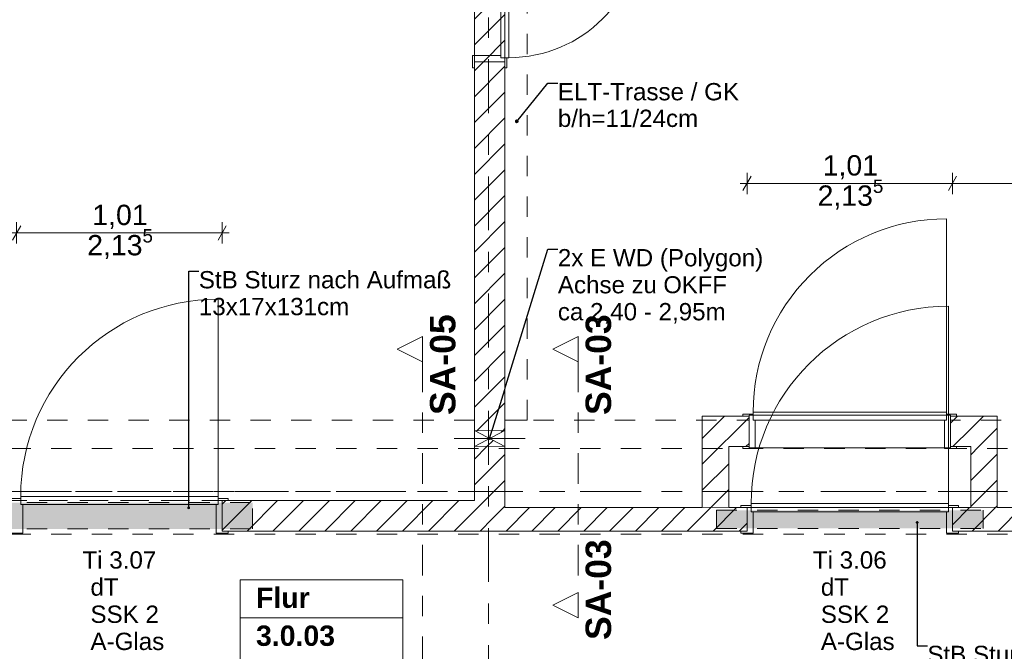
# Model space of a CAD drawing. Header units: metres. Extents: x -4 to 99, y -11 to 17.
# Tile 504 of 656: x 34.22 to 39.06, y 7.51 to 10.62. Entities that reach past the tile are written whole.
import ezdxf

# ---------------------------------------------------------------- set-up
doc = ezdxf.new("R2010")
doc.units = ezdxf.units.M
doc.header["$MEASUREMENT"] = 0
for name, pattern in [('Achse', [0.2, 0.1, -0.05, 0, -0.05]), ('Punktlinie eng', [0.0375, 0.0125, -0.025]), ('Schnittlinie', [0.3, 0.15, -0.075, 0, -0.075]), ('Strichlinie doppelt', [0.546806, 0.264583, -0.105833, 0.070556, -0.105833]), ('Strichlinie eng', [0.115, 0.075, -0.04]), ('Untersicht', [0.1, 0.075, -0.025]), ('Wipeout_Contour', [1, 0, -1])]:
    doc.linetypes.add(name, pattern=pattern)
for name, color, linetype in [('152 - Bemaßung_ Beschriftung.Ausbau', 7, 'Continuous'), ('203 - Marker.Schnitt - Ausbaudetail SA', 7, 'Continuous'), ('401 - Zone.Raum_ Raumbegrenzung_ Whg.', 7, 'Continuous'), ('451 - Universal.Achsen Raster', 7, 'Continuous'), ('605 - Struktur.Wand Innen', 7, 'Continuous'), ('608 - Struktur.Träger', 7, 'Continuous'), ('650 - Abdeckung.Fußboden Aufbau', 7, 'Continuous'), ('Abbruch_302 - Elemente.Schraffur', 7, 'Continuous'), ('Abbruch_605 - Struktur.Wand Innen', 7, 'Continuous'), ('Neubau_152 - Bemaßung_ Beschriftung.Ausbau', 7, 'Continuous'), ('Neubau_605 - Struktur.Wand Innen', 7, 'Continuous'), ('Neubau_615 - Struktur.Sturz', 7, 'Continuous'), ('Neubau_653 - Abdeckung.TB Verkofferung', 7, 'Continuous')]:
    doc.layers.add(name, color=color, linetype=linetype)
doc.styles.add('ERSTELLTER_STIL_1', font='txt')
doc.styles.add('ERSTELLTER_STIL_2', font='txt')
doc.linetypes.add('Abbruch 1', pattern='A,0,[1,2022.0244.A_L5A-PL02.04_iD_Grundriss 2.OG1.Shx,S=0.001984,R=0,X=0,Y=0],-0.25,0', length=0.25)
doc.dimstyles.new('ERSTELLTER_STIL__2', dxfattribs={"dimtxt": 0.1, "dimasz": 0.0532, "dimexe": 0.18, "dimexo": 0.0625, "dimgap": 0, "dimtad": 1, "dimtih": 1, "dimtoh": 1, "dimzin": 0, "dimdsep": 46, "dimtxsty": 'ERSTELLTER_STIL_2', "dimblk": 'ARROWHEAD_2', "dimblk1": 'ARROWHEAD_2', "dimblk2": 'ARROWHEAD_2', "dimcen": 0.09, "dimse1": 1, "dimse2": 1, "dimclrd": 7, "dimclre": 7, "dimclrt": 7, "dimazin": 0, "dimtfac": 1, "dimtdec": 4, "dimtmove": 0, "dimatfit": 3, "dimfxl": 1, "dimtolj": 1, "dimtzin": 0, "dimarcsym": 0})
doc.dimstyles.new('ERSTELLTER_STIL__6', dxfattribs={"dimtxt": 0.18, "dimasz": 0.03648, "dimexe": 0.18, "dimexo": 0.0625, "dimgap": 0, "dimtad": 0, "dimtih": 1, "dimtoh": 1, "dimdec": 4, "dimzin": 0, "dimdsep": 46, "dimcen": 0.09, "dimadec": 0, "dimazin": 0, "dimtfac": 1, "dimtdec": 4, "dimtmove": 0, "dimatfit": 3, "dimldrblk": 'ARROWHEAD_11', "dimfxl": 1, "dimtolj": 1, "dimtzin": 0, "dimarcsym": 0})
doc.dimstyles.new('ERSTELLTER_STIL__7', dxfattribs={"dimtxt": 0.18, "dimasz": 0.02736, "dimexe": 0.18, "dimexo": 0.0625, "dimgap": 0, "dimtad": 0, "dimtih": 1, "dimtoh": 1, "dimdec": 4, "dimzin": 0, "dimdsep": 46, "dimcen": 0.09, "dimadec": 0, "dimazin": 0, "dimtfac": 1, "dimtdec": 4, "dimtmove": 0, "dimatfit": 3, "dimldrblk": 'ARROWHEAD_11', "dimfxl": 1, "dimtolj": 1, "dimtzin": 0, "dimarcsym": 0})
pattern_1 = [(45, (0, 0), (-0.0636396, 0.0636396), [])]

# ---------------------------------------------------------------- blocks, each defined once
blk = doc.blocks.new('ARROWHEAD_11')
at = {"color": 0, "linetype": 'Continuous', "lineweight": 0}
blk.add_line((0, 0), (-1, 0), dxfattribs=at)
at = {"color": 0, "linetype": 'Continuous', "lineweight": 0, "const_width": 0.25, "flags": 128}
blk.add_lwpolyline([(-0.125, 0, 1), (0.125, 0, 1)], format="xyb", close=True, dxfattribs=at)
blk = doc.blocks.new('*D280')
at = {"layer": '152 - Bemaßung_ Beschriftung.Ausbau', "color": 7, "linetype": 'Continuous', "lineweight": 5}
for p, q in [((36.46, 15.3025), (36.46, 15.4075)), ((36.61, 15.3025), (36.61, 15.4075)), ((36.4802, 15.39), (36.4398, 15.32)), ((36.46, 15.355), (36.61, 15.355)), ((36.6302, 15.39), (36.5898, 15.32))]:
    blk.add_line(p, q, dxfattribs=at)
blk = doc.blocks.new('ARROWHEAD_2')
at = {"color": 0, "linetype": 'Continuous', "lineweight": 0}
for p, q in [((0, 0), (-1, 0)), ((-0.378, -0.655), (0.378, 0.655))]:
    blk.add_line(p, q, dxfattribs=at)
blk = doc.blocks.new('*D281')
at = {"layer": '152 - Bemaßung_ Beschriftung.Ausbau', "color": 7, "linetype": 'Continuous', "lineweight": 5}
for p, q in [((36.61, 15.3025), (36.61, 15.4075)), ((40.05, 15.3025), (40.05, 15.4075)), ((36.6302, 15.39), (36.5898, 15.32)), ((36.61, 15.355), (40.05, 15.355)), ((40.0702, 15.39), (40.0298, 15.32))]:
    blk.add_line(p, q, dxfattribs=at)
at = {"layer": '152 - Bemaßung_ Beschriftung.Ausbau', "color": 7, "lineweight": 5, "char_height": 0.1, "attachment_point": 7, "style": 'ERSTELLTER_STIL_2'}
for s, insert in [('\\A1;{\\pql;\\fArial|b0|i0|c0|p38;3,44}', (38.1211, 15.375)), ('\\A1;{\\pql;\\fArial|b0|i0|c0|p38;16}', (39.878, 15.375))]:
    blk.add_mtext(s, dxfattribs=dict(at, insert=insert))
blk = doc.blocks.new('*D563')
at = {"layer": '152 - Bemaßung_ Beschriftung.Ausbau', "color": 7, "linetype": 'Continuous', "lineweight": 5}
for p, q in [((37.8202, 9.8493), (37.7798, 9.7793)), ((37.8, 9.7618), (37.8, 9.8668)), ((38.8302, 9.8493), (38.7898, 9.7793)), ((38.81, 9.7618), (38.81, 9.8668)), ((37.7658, 9.8143), (37.8, 9.8143)), ((37.8, 9.8143), (38.81, 9.8143))]:
    blk.add_line(p, q, dxfattribs=at)
at = {"layer": '152 - Bemaßung_ Beschriftung.Ausbau', "color": 7, "lineweight": 5, "char_height": 0.1, "attachment_point": 7, "style": 'ERSTELLTER_STIL_2'}
for s, insert in [('\\A1;{\\pql;\\fArial|b0|i0|c0|p38;2,13\\fArial|b0|i0|c0|p38;\\A1{\\H.66x;\\S5^  ;}}', (38.147, 9.6749)), ('\\A1;{\\pql;\\fArial|b0|i0|c0|p38;1,01}', (38.172, 9.8343))]:
    blk.add_mtext(s, dxfattribs=dict(at, insert=insert))
blk = doc.blocks.new('*D564')
at = {"layer": '152 - Bemaßung_ Beschriftung.Ausbau', "color": 7, "linetype": 'Continuous', "lineweight": 5}
for p, q in [((38.8302, 9.8493), (38.7898, 9.7793)), ((38.81, 9.7618), (38.81, 9.8668)), ((39.9598, 9.7793), (40.0002, 9.8493)), ((39.98, 9.7618), (39.98, 9.8668)), ((38.81, 9.8143), (39.98, 9.8143)), ((39.98, 9.8143), (40.0142, 9.8143))]:
    blk.add_line(p, q, dxfattribs=at)
at = {"layer": '152 - Bemaßung_ Beschriftung.Ausbau', "color": 7, "lineweight": 5, "insert": (39.262, 9.8343), "char_height": 0.1, "attachment_point": 7, "style": 'ERSTELLTER_STIL_2'}
blk.add_mtext('\\A1;{\\pql;\\fArial|b0|i0|c0|p38;1,17}', dxfattribs=at)
blk = doc.blocks.new('*D565')
at = {"layer": '152 - Bemaßung_ Beschriftung.Ausbau', "color": 7, "linetype": 'Continuous', "lineweight": 5}
for p, q in [((33.1002, 9.6057), (33.0598, 9.5357)), ((33.08, 9.5182), (33.08, 9.6232)), ((34.2302, 9.6057), (34.1898, 9.5357)), ((34.21, 9.5182), (34.21, 9.6232)), ((33.0458, 9.5707), (33.08, 9.5707)), ((33.08, 9.5707), (34.21, 9.5707))]:
    blk.add_line(p, q, dxfattribs=at)
at = {"layer": '152 - Bemaßung_ Beschriftung.Ausbau', "color": 7, "lineweight": 5, "insert": (33.512, 9.5907), "char_height": 0.1, "attachment_point": 7, "style": 'ERSTELLTER_STIL_2'}
blk.add_mtext('\\A1;{\\pql;\\fArial|b0|i0|c0|p38;1,13}', dxfattribs=at)
blk = doc.blocks.new('*D566')
at = {"layer": '152 - Bemaßung_ Beschriftung.Ausbau', "color": 7, "linetype": 'Continuous', "lineweight": 5}
for p, q in [((34.2302, 9.6057), (34.1898, 9.5357)), ((34.21, 9.5182), (34.21, 9.6232)), ((35.1998, 9.5357), (35.2402, 9.6057)), ((35.22, 9.5182), (35.22, 9.6232)), ((34.21, 9.5707), (35.22, 9.5707)), ((35.22, 9.5707), (35.2542, 9.5707))]:
    blk.add_line(p, q, dxfattribs=at)
at = {"layer": '152 - Bemaßung_ Beschriftung.Ausbau', "color": 7, "lineweight": 5, "char_height": 0.1, "attachment_point": 7, "style": 'ERSTELLTER_STIL_2'}
for s, insert in [('\\A1;{\\pql;\\fArial|b0|i0|c0|p38;2,13\\fArial|b0|i0|c0|p38;\\A1{\\H.66x;\\S5^  ;}}', (34.5569, 9.4312)), ('\\A1;{\\pql;\\fArial|b0|i0|c0|p38;1,01}', (34.582, 9.5907))]:
    blk.add_mtext(s, dxfattribs=dict(at, insert=insert))

msp = doc.modelspace()

# ---------------------------------------------------------------- hatches: boundary and pattern name
at = {"layer": 'Abbruch_605 - Struktur.Wand Innen', "linetype": 'Continuous', "lineweight": 0, "true_color": 0x000000}
h = msp.add_hatch(dxfattribs=at)
h.set_pattern_fill('MW_Ziegel_0001', color=18, style=0, pattern_type=2)
h.set_pattern_definition(pattern_1)
h.paths.add_polyline_path([(37.58, 8.5201), (37.71, 8.5201), (37.58, 8.6701)])
h = msp.add_hatch(dxfattribs=at)
h.set_pattern_fill('MW_Ziegel_0001', color=18, style=0, pattern_type=2)
h.set_pattern_definition(pattern_1)
h.paths.add_polyline_path([(37.71, 8.6701), (37.58, 8.6701), (37.71, 8.5201)])
h = msp.add_hatch(dxfattribs=at)
h.set_pattern_fill('MW_Ziegel_0001', color=18, style=0, pattern_type=2)
h.set_pattern_definition(pattern_1)
h.paths.add_polyline_path([(38.9, 8.52), (39.03, 8.52), (39.03, 8.67)])
h = msp.add_hatch(dxfattribs=at)
h.set_pattern_fill('MW_Ziegel_0001', color=18, style=0, pattern_type=2)
h.set_pattern_definition(pattern_1)
h.paths.add_polyline_path([(38.9, 8.52), (39.03, 8.67), (38.9, 8.67)])
h = msp.add_hatch(dxfattribs=at)
h.set_pattern_fill('MW_Ziegel_0001', color=18, style=0, pattern_type=2)
h.set_pattern_definition(pattern_1)
h.paths.add_polyline_path([(36.61, 8.6), (36.46, 8.6), (36.535, 8.56)])
h = msp.add_hatch(dxfattribs=at)
h.set_pattern_fill('MW_Ziegel_0001', color=18, style=0, pattern_type=2)
h.set_pattern_definition(pattern_1)
h.paths.add_polyline_path([(36.46, 8.52), (36.61, 8.52), (36.535, 8.56)])
h = msp.add_hatch(dxfattribs=at)
h.set_pattern_fill('MW_Ziegel_0001', color=18, style=0, pattern_type=2)
h.set_pattern_definition(pattern_1)
h.paths.add_polyline_path([(37.58, 8.5201), (37.58, 8.22), (37.71, 8.22), (37.71, 8.5201)])
h = msp.add_hatch(dxfattribs=at)
h.set_pattern_fill('MW_Ziegel_0001', color=18, style=0, pattern_type=2)
h.set_pattern_definition(pattern_1)
h.paths.add_polyline_path([(38.9, 8.52), (38.9, 8.22), (39.03, 8.22), (39.03, 8.52)])

# ---------------------------------------------------------------- linework, layer by layer
at = {"layer": '401 - Zone.Raum_ Raumbegrenzung_ Whg.', "color": 7, "linetype": 'Continuous', "lineweight": 9}
for p, q in [((36.1083, 7.8646), (35.3079, 7.8646)), ((35.3079, 7.8646), (35.3079, 6.1654)), ((35.3079, 7.8646), (36.1083, 7.8646)), ((35.3079, 7.6779), (35.3079, 7.8646)), ((36.1083, 6.1654), (36.1083, 7.8646)), ((36.1083, 7.8646), (36.1083, 7.6779)), ((36.1083, 7.6779), (35.3079, 7.6779)), ((35.3079, 7.6779), (36.1083, 7.6779)), ((35.3079, 7.4913), (35.3079, 7.6779)), ((36.1083, 7.6779), (36.1083, 7.4913))]:
    msp.add_line(p, q, dxfattribs=at)
at = {"layer": '605 - Struktur.Wand Innen', "color": 1, "linetype": 'Continuous', "lineweight": 13}
for p, q in [((34.23, 8.265), (34.18, 8.265)), ((34.23, 8.275), (34.23, 8.235)), ((34.23, 8.235), (34.23, 8.265)), ((34.24, 8.235), (34.23, 8.235)), ((34.24, 8.095), (34.24, 8.235)), ((35.19, 8.095), (35.19, 8.235)), ((37.83, 8.095), (37.83, 8.2)), ((38.78, 8.095), (38.78, 8.2)), ((34.18, 8.095), (34.24, 8.095))]:
    msp.add_line(p, q, dxfattribs=at)
at = {"layer": '650 - Abdeckung.Fußboden Aufbau', "color": 7, "linetype": 'Continuous', "lineweight": 13, "flags": 128}
for points in [[(36.46, 8.255), (36.46, 12.99), (36.37, 12.99), (36.37, 13.445), (33.09, 13.445), (33.09, 12.99), (33, 12.99), (33, 9.205)], [(35.22, 8.255), (36.46, 8.255)], [(41.43, 8.2205), (41.43, 8.105), (40.29, 8.105), (40.29, 8.09), (39.97, 8.09), (39.97, 8.105), (38.81, 8.105), (38.81, 8.22), (37.8, 8.22), (37.8, 8.105), (35.22, 8.105), (35.22, 8.255)]]:
    msp.add_lwpolyline(points, dxfattribs=at)
at = {"layer": '650 - Abdeckung.Fußboden Aufbau', "color": 7, "linetype": 'Strichlinie eng', "lineweight": 13, "flags": 128}
msp.add_lwpolyline([(35.22, 8.255), (34.21, 8.255)], dxfattribs=at)
at = {"layer": 'Abbruch_605 - Struktur.Wand Innen', "color": 7, "linetype": 'Abbruch 1', "lineweight": 13}
for p, q in [((36.45, 10.4423), (36.59, 10.4423)), ((37.78, 8.68), (37.78, 8.67)), ((38.83, 8.68), (38.83, 8.67)), ((37.78, 8.52), (37.78, 8.51)), ((38.83, 8.52), (38.83, 8.51))]:
    msp.add_line(p, q, dxfattribs=at)
at = {"layer": 'Abbruch_605 - Struktur.Wand Innen', "color": 7, "linetype": 'Abbruch 1', "lineweight": 18}
for p, q in [((36.61, 8.6), (36.46, 8.6)), ((36.46, 8.52), (36.61, 8.52))]:
    msp.add_line(p, q, dxfattribs=at)
at = {"layer": 'Abbruch_605 - Struktur.Wand Innen', "color": 160, "linetype": 'Abbruch 1', "lineweight": 5, "true_color": 0x3232ff}
msp.add_line((36.36, 8.56), (36.71, 8.56), dxfattribs=at)
msp.add_line((36.36, 8.56), (36.71, 8.56), dxfattribs=at)
at = {"layer": 'Abbruch_605 - Struktur.Wand Innen', "color": 7, "linetype": 'Abbruch 1', "lineweight": 18, "flags": 128}
for points in [[(37.58, 8.6701), (37.58, 8.5201)], [(39.03, 8.67), (39.03, 8.52)], [(36.46, 8.6), (36.46, 8.52)], [(36.61, 8.52), (36.61, 8.6)], [(37.58, 8.5201), (37.58, 8.22)], [(37.71, 8.22), (37.71, 8.5201)], [(38.9, 8.52), (38.9, 8.22)], [(39.03, 8.22), (39.03, 8.52)]]:
    msp.add_lwpolyline(points, dxfattribs=at)
at = {"layer": 'Neubau_605 - Struktur.Wand Innen', "color": 1, "linetype": 'Continuous', "lineweight": 9}
for p, q in [((36.46, 8.52), (36.61, 8.6)), ((36.46, 8.6), (36.61, 8.52))]:
    msp.add_line(p, q, dxfattribs=at)
at = {"layer": 'Neubau_653 - Abdeckung.TB Verkofferung', "color": 1, "linetype": 'Untersicht', "lineweight": 9}
for p, q in [((36.72, 8.6495), (36.72, 12.69)), ((36.46, 8.6495), (33, 8.6495)), ((36.46, 8.6495), (36.46, 8.255)), ((40.05, 8.6495), (36.61, 8.6495)), ((36.61, 8.6495), (36.61, 8.22)), ((36.46, 8.255), (33, 8.255)), ((40.05, 8.22), (36.61, 8.22))]:
    msp.add_line(p, q, dxfattribs=at)

# ---------------------------------------------------------------- texts
at = {"layer": '203 - Marker.Schnitt - Ausbaudetail SA', "color": 7, "lineweight": 13, "char_height": 0.125, "rotation": 90, "style": 'ERSTELLTER_STIL_1'}
for s, insert, attachment_point in [('\\A1;{\\pql;\\pt0;\\fArial|b1|i0|c0|p38;SA-05}', (36.3685, 8.6754), 7), ('\\A1;{\\pql;\\pt0;\\fArial|b1|i0|c0|p38;SA-03}', (37.1337, 8.6754), 7), ('\\A1;{\\pqr;\\pt0;\\fArial|b1|i0|c0|p38;SA-03}', (37.1337, 8.0641), 9)]:
    msp.add_mtext(s, dxfattribs=dict(at, insert=insert, attachment_point=attachment_point))
at = {"layer": '401 - Zone.Raum_ Raumbegrenzung_ Whg.', "color": 7, "lineweight": 9, "char_height": 0.1, "attachment_point": 1, "style": 'ERSTELLTER_STIL_1'}
for s, insert in [('\\A1;{\\pqj;\\pt0;\\fArial|b1|i0|c0|p38;}', (36.0297, 7.8498)), ('\\A1;{\\pqj;\\pt0;\\fArial|b1|i0|c0|p38;Flur}', (35.3865, 7.827)), ('\\A1;{\\pqj;\\pt0;\\fArial|b1|i0|c0|p38;}', (36.0297, 7.6632)), ('\\A1;{\\pql;\\pt0;\\fArial|b1|i0|c0|p38;3.0.03}', (35.3865, 7.6404))]:
    msp.add_mtext(s, dxfattribs=dict(at, insert=insert))
at = {"layer": '605 - Struktur.Wand Innen', "color": 1, "lineweight": 9, "char_height": 0.085, "style": 'ERSTELLTER_STIL_2'}
for s, insert, attachment_point in [('\\A1;{\\pqc;\\pt0;\\fArial|b0|i0|c0|p38;Ti 3.07}', (34.715, 7.9191), 8), ('\\A1;{\\pqc;\\pt0;\\fArial|b0|i0|c0|p38;Ti 3.06}', (38.305, 7.9191), 8), ('\\A1;{\\pqr;\\pt0;\\fArial|b0|i0|c0|p38;}', (34.5075, 7.8914), 3), ('\\A1;{\\pqr;\\pt0;\\fArial|b0|i0|c0|p38;}', (38.0975, 7.8914), 3), ('\\A1;{\\pql;\\pt0;\\fArial|b0|i0|c0|p38;dT}', (34.5728, 7.872), 1), ('\\A1;{\\pql;\\pt0;\\fArial|b0|i0|c0|p38;dT}', (38.1628, 7.872), 1), ('\\A1;{\\pqr;\\pt0;\\fArial|b0|i0|c0|p38;}', (34.5075, 7.7579), 3), ('\\A1;{\\pqr;\\pt0;\\fArial|b0|i0|c0|p38;}', (38.0975, 7.7579), 3), ('\\A1;{\\pql;\\pt0;\\fArial|b0|i0|c0|p38;SSK 2}', (34.5728, 7.7384), 1), ('\\A1;{\\pql;\\pt0;\\fArial|b0|i0|c0|p38;SSK 2}', (38.1628, 7.7384), 1), ('\\A1;{\\pqr;\\pt0;\\fArial|b0|i0|c0|p38;}', (34.5075, 7.6243), 3), ('\\A1;{\\pql;\\pt0;\\fArial|b0|i0|c0|p38;A-Glas}', (34.5728, 7.6049), 1), ('\\A1;{\\pqr;\\pt0;\\fArial|b0|i0|c0|p38;}', (38.0975, 7.6243), 3), ('\\A1;{\\pql;\\pt0;\\fArial|b0|i0|c0|p38;A-Glas}', (38.1628, 7.6049), 1)]:
    msp.add_mtext(s, dxfattribs=dict(at, insert=insert, attachment_point=attachment_point))
at = {"layer": 'Neubau_152 - Bemaßung_ Beschriftung.Ausbau', "color": 1, "linetype": 'Continuous', "lineweight": 13, "insert": (36.8702, 10.3076), "char_height": 0.085, "attachment_point": 1, "line_spacing_factor": 0.924256, "style": 'ERSTELLTER_STIL_2'}
msp.add_mtext('\\A1;{\\pql;\\fArial|b0|i0|c0|p38;ELT-Trasse / GK\\P\\pql;\\fArial|b0|i0|c0|p38;b/h=\\fArial|b0|i0|c0|p38;11\\fArial|b0|i0|c0|p38;/\\fArial|b0|i0|c0|p38;24\\fArial|b0|i0|c0|p38;cm}', dxfattribs=at)
at = {"layer": 'Neubau_152 - Bemaßung_ Beschriftung.Ausbau', "color": 7, "linetype": 'Continuous', "lineweight": 9, "char_height": 0.085, "attachment_point": 1, "style": 'ERSTELLTER_STIL_2'}
for s, insert, line_spacing_factor in [('\\A1;{\\pql;\\fArial|b0|i0|c0|p38;2x \\fArial|b0|i0|c0|p38;E WD (Polygon)\\P\\pql;\\fArial|b0|i0|c0|p38;Achse \\fArial|b0|i0|c0|p38;\\H0.983357x;zu OKF\\fArial|b0|i0|c0|p38;\\H1.016925x;F\\P\\pql;\\fArial|b0|i0|c0|p38;ca\\fArial|b0|i0|c0|p38; 2,40 - 2,95m}', (36.8702, 9.4913), 0.936412), ('\\A1;{\\pql;\\fArial|b0|i0|c0|p38;StB Sturz\\fArial|b0|i0|c0|p38; nach Aufmaß\\P\\pql;\\fArial|b0|i0|c0|p38;13\\fArial|b0|i0|c0|p38;x\\fArial|b0|i0|c0|p38;17\\fArial|b0|i0|c0|p38;x\\fArial|b0|i0|c0|p38;131\\fArial|b0|i0|c0|p38;cm}', (35.1056, 9.3831), 0.931204), ('\\A1;{\\pql;\\fArial|b0|i0|c0|p38;StB Sturz\\fArial|b0|i0|c0|p38; nach Aufmaß\\P\\pql;\\fArial|b0|i0|c0|p38;9\\fArial|b0|i0|c0|p38;x\\fArial|b0|i0|c0|p38;17\\fArial|b0|i0|c0|p38;x\\fArial|b0|i0|c0|p38;131\\fArial|b0|i0|c0|p38;cm}', (38.6864, 7.5407), 0.931204)]:
    msp.add_mtext(s, dxfattribs=dict(at, insert=insert, line_spacing_factor=line_spacing_factor))

# ---------------------------------------------------------------- dimensions: what is measured, and where the dimension line sits
at = {"layer": '152 - Bemaßung_ Beschriftung.Ausbau', "color": 7, "linetype": 'Continuous', "lineweight": 5}
for base, p1, p2, picture, middle in [((40.05, 15.355), (36.61, 10.5525), (40.05, 10.745), '*D281', (38.251, 15.425)), ((36.61, 15.355), (36.46, 10.6275), (36.61, 10.5525), '*D280', (36.3642, 15.425)), ((34.21, 9.5707), (33.08, 8.5), (34.21, 8.265), '*D565', (33.6418, 9.6407))]:
    dim = msp.add_linear_dim(base=base, p1=p1, p2=p2, dimstyle='ERSTELLTER_STIL__2', dxfattribs=at)
    dim.commit()
    dim.dimension.update_dxf_attribs({"geometry": picture, "text_midpoint": middle, "dimtype": 160})

# ---------------------------------------------------------------- leaders
at = {"layer": 'Neubau_152 - Bemaßung_ Beschriftung.Ausbau', "color": 1, "linetype": 'Continuous', "lineweight": 13, "annotation_type": 0, "has_hookline": 1, "hookline_direction": 0, "text_width": 0.8805}
msp.add_leader([(36.6681, 10.1193), (36.8202, 10.3076), (36.8702, 10.3076)], dimstyle='ERSTELLTER_STIL__6', dxfattribs=at)

# ---------------------------------------------------------------- next in the draw order: wipeouts: each hides what was drawn before it
at = {"color": 254, "linetype": 'Wipeout_Contour', "lineweight": 0, "ltscale": 157.049877}
msp.add_wipeout([(37.8101, 8.6748), (38.8, 8.6748), (38.8, 8.5148), (37.8101, 8.5148)], dxfattribs=at).dxf.layer = 'Abbruch_302 - Elemente.Schraffur'

# ---------------------------------------------------------------- next in the draw order: hatches: boundary and pattern name
at = {"layer": 'Abbruch_605 - Struktur.Wand Innen', "linetype": 'Continuous', "lineweight": 0, "true_color": 0x000000}
h = msp.add_hatch(dxfattribs=at)
h.set_pattern_fill('MW_Ziegel_0001', color=18, style=0, pattern_type=2)
h.set_pattern_definition(pattern_1)
h.paths.add_polyline_path([(37.71, 8.6701), (37.71, 8.5201), (37.81, 8.52), (37.81, 8.67)])
h = msp.add_hatch(dxfattribs=at)
h.set_pattern_fill('MW_Ziegel_0001', color=18, style=0, pattern_type=2)
h.set_pattern_definition(pattern_1)
h.paths.add_polyline_path([(38.8, 8.67), (38.8, 8.52), (38.9, 8.52), (38.9, 8.67)])

# ---------------------------------------------------------------- next in the draw order: linework, layer by layer
at = {"layer": '650 - Abdeckung.Fußboden Aufbau', "color": 7, "linetype": 'Continuous', "lineweight": 13, "flags": 128}
msp.add_lwpolyline([(36.61, 12.99), (36.61, 8.22), (39.97, 8.22), (39.97, 8.51), (40.05, 8.51), (40.05, 12.99), (39.97, 12.99), (39.97, 13.445), (36.69, 13.445), (36.69, 12.99)], close=True, dxfattribs=at)
at = {"layer": 'Abbruch_302 - Elemente.Schraffur', "color": 7, "linetype": 'Abbruch 1', "lineweight": 5, "flags": 128}
msp.add_lwpolyline([(37.8101, 8.6748), (38.8, 8.6748), (38.8, 8.5148), (37.8101, 8.5148)], close=True, dxfattribs=at)
at = {"layer": 'Abbruch_605 - Struktur.Wand Innen', "color": 7, "linetype": 'Abbruch 1', "lineweight": 13}
for p, q in [((38.78, 8.69), (38.7801, 9.64)), ((37.83, 8.68), (37.78, 8.68)), ((37.78, 8.67), (37.81, 8.67)), ((37.81, 8.67), (37.81, 8.52)), ((37.83, 8.69), (37.83, 8.65)), ((38.78, 8.69), (37.83, 8.69)), ((37.83, 8.65), (37.83, 8.68)), ((38.78, 8.65), (38.78, 8.69)), ((38.78, 8.65), (38.78, 8.68)), ((38.78, 8.68), (38.83, 8.68)), ((38.83, 8.67), (38.8, 8.67)), ((38.8, 8.67), (38.8, 8.52)), ((37.84, 8.65), (37.83, 8.65)), ((37.83, 8.65), (38.78, 8.65)), ((37.84, 8.51), (37.84, 8.65)), ((38.77, 8.51), (38.77, 8.65)), ((38.77, 8.65), (38.78, 8.65)), ((37.81, 8.52), (37.78, 8.52)), ((38.8, 8.52), (38.83, 8.52)), ((37.78, 8.51), (37.84, 8.51)), ((38.83, 8.51), (38.77, 8.51))]:
    msp.add_line(p, q, dxfattribs=at)
at = {"layer": 'Abbruch_605 - Struktur.Wand Innen', "color": 7, "linetype": 'Abbruch 1', "lineweight": 18}
for p, q in [((37.81, 8.67), (37.81, 8.52)), ((37.81, 8.67), (37.81, 8.52)), ((37.81, 8.67), (37.81, 8.52)), ((38.8, 8.67), (38.8, 8.52)), ((38.8, 8.67), (38.8, 8.52)), ((38.8, 8.67), (38.8, 8.52))]:
    msp.add_line(p, q, dxfattribs=at)
at = {"layer": 'Abbruch_605 - Struktur.Wand Innen', "color": 7, "linetype": 'Abbruch 1', "lineweight": 18, "flags": 128}
for points in [[(37.81, 8.67), (37.58, 8.6701)], [(39.03, 8.67), (38.8, 8.67)], [(37.71, 8.5201), (37.81, 8.52)], [(38.8, 8.52), (38.9, 8.52)]]:
    msp.add_lwpolyline(points, dxfattribs=at)
at = {"layer": 'Abbruch_605 - Struktur.Wand Innen', "color": 7, "linetype": 'Abbruch 1', "lineweight": 9}
msp.add_arc((38.78, 8.69), 0.95, 89.9973, 179.9973, dxfattribs=at)

# ---------------------------------------------------------------- next in the draw order: wipeouts: each hides what was drawn before it
at = {"color": 254, "linetype": 'Wipeout_Contour', "lineweight": 0, "ltscale": 151.047194}
msp.add_wipeout([(36.61, 10.4123), (36.46, 10.4123), (36.46, 8.6), (36.61, 8.6)], dxfattribs=at).dxf.layer = '605 - Struktur.Wand Innen'
at = {"color": 254, "linetype": 'Wipeout_Contour', "lineweight": 0, "ltscale": 112.61479}
msp.add_wipeout([(36.46, 8.255), (36.46, 8.105), (36.61, 8.105)], dxfattribs=at).dxf.layer = '605 - Struktur.Wand Innen'
at = {"color": 254, "linetype": 'Wipeout_Contour', "lineweight": 0, "ltscale": 160.933907}
msp.add_wipeout([(38.81, 8.22), (38.81, 8.105), (39.98, 8.105), (39.98, 8.22)], dxfattribs=at).dxf.layer = '605 - Struktur.Wand Innen'

# ---------------------------------------------------------------- next in the draw order: hatches: boundary and pattern name
at = {"layer": '605 - Struktur.Wand Innen', "linetype": 'Continuous', "lineweight": 0, "true_color": 0x000000}
h = msp.add_hatch(dxfattribs=at)
h.set_pattern_fill('MW_Ziegel_0001', color=18, style=0, pattern_type=2)
h.set_pattern_definition(pattern_1)
h.paths.add_polyline_path([(36.61, 10.4123), (36.46, 10.4123), (36.46, 8.6), (36.61, 8.6)])
h = msp.add_hatch(dxfattribs=at)
h.set_pattern_fill('MW_Ziegel_0001', color=18, style=0, pattern_type=2)
h.set_pattern_definition(pattern_1)
h.paths.add_polyline_path([(36.46, 8.255), (36.46, 8.105), (36.61, 8.105)])
h = msp.add_hatch(dxfattribs=at)
h.set_pattern_fill('MW_Ziegel_0001', color=18, style=0, pattern_type=2)
h.set_pattern_definition(pattern_1)
h.paths.add_polyline_path([(38.81, 8.22), (38.81, 8.105), (39.98, 8.105), (39.98, 8.22)])
at = {"layer": 'Neubau_605 - Struktur.Wand Innen', "linetype": 'Continuous', "lineweight": 0, "true_color": 0x000000}
h = msp.add_hatch(dxfattribs=at)
h.set_pattern_fill('MW_Ziegel_0001', color=18, style=0, pattern_type=2)
h.set_pattern_definition(pattern_1)
h.paths.add_polyline_path([(36.61, 11.1023), (36.46, 11.1023), (36.46, 10.4123), (36.61, 10.4123)])

# ---------------------------------------------------------------- next in the draw order: linework, layer by layer
at = {"layer": '605 - Struktur.Wand Innen', "color": 7, "linetype": 'Continuous', "lineweight": 18}
for p, q in [((36.61, 10.4123), (36.46, 10.4123)), ((38.81, 8.105), (38.81, 8.22)), ((38.81, 8.105), (38.81, 8.22)), ((38.81, 8.105), (38.81, 8.22))]:
    msp.add_line(p, q, dxfattribs=at)
at = {"layer": '605 - Struktur.Wand Innen', "color": 1, "linetype": 'Continuous', "lineweight": 13}
for p, q in [((38.79, 8.24), (38.79, 9.21)), ((38.79, 8.2), (38.79, 8.24)), ((38.79, 8.2), (38.79, 8.23)), ((38.79, 8.23), (38.84, 8.23)), ((38.84, 8.23), (38.84, 8.22)), ((38.78, 8.2), (38.79, 8.2)), ((38.84, 8.22), (38.81, 8.22)), ((38.81, 8.22), (38.81, 8.105)), ((38.84, 8.095), (38.78, 8.095)), ((38.81, 8.105), (38.84, 8.105)), ((38.84, 8.105), (38.84, 8.095))]:
    msp.add_line(p, q, dxfattribs=at)
at = {"layer": '605 - Struktur.Wand Innen', "color": 7, "linetype": 'Continuous', "lineweight": 18, "flags": 128}
for points in [[(36.46, 10.4123), (36.46, 8.6)], [(36.61, 8.6), (36.61, 10.4123)], [(38.9, 8.22), (38.81, 8.22)], [(39.98, 8.22), (39.03, 8.22)], [(38.81, 8.105), (39.98, 8.105)]]:
    msp.add_lwpolyline(points, dxfattribs=at)
at = {"layer": 'Abbruch_605 - Struktur.Wand Innen', "color": 7, "linetype": 'Abbruch 1', "lineweight": 13}
for p, q in [((36.59, 10.4323), (36.59, 11.0823)), ((36.63, 11.0823), (36.63, 10.4323)), ((36.45, 10.3823), (36.45, 10.4423)), ((36.61, 10.4123), (36.46, 10.4123)), ((36.46, 10.4123), (36.46, 10.3823)), ((36.59, 10.4423), (36.59, 10.4323)), ((36.59, 10.4323), (36.62, 10.4323)), ((36.63, 10.4323), (36.59, 10.4323)), ((36.61, 10.3823), (36.61, 10.4123)), ((36.62, 10.4323), (36.62, 10.3823)), ((36.46, 10.3823), (36.45, 10.3823)), ((36.62, 10.3823), (36.61, 10.3823))]:
    msp.add_line(p, q, dxfattribs=at)
at = {"layer": 'Abbruch_605 - Struktur.Wand Innen', "color": 7, "linetype": 'Abbruch 1', "lineweight": 18}
msp.add_line((36.61, 10.4123), (36.46, 10.4123), dxfattribs=at)
msp.add_line((36.61, 10.4123), (36.46, 10.4123), dxfattribs=at)
at = {"layer": 'Abbruch_605 - Struktur.Wand Innen', "color": 7, "linetype": 'Abbruch 1', "lineweight": 9}
msp.add_arc((36.63, 11.0823), 0.65, 270, 0, dxfattribs=at)
at = {"layer": 'Neubau_605 - Struktur.Wand Innen', "color": 1, "linetype": 'Continuous', "lineweight": 18, "flags": 128}
for points in [[(36.46, 11.1023), (36.46, 10.4123)], [(36.61, 10.4123), (36.61, 11.1023)]]:
    msp.add_lwpolyline(points, dxfattribs=at)
at = {"layer": 'Neubau_615 - Struktur.Sturz', "color": 1, "linetype": 'Punktlinie eng', "lineweight": 13}
msp.add_line((38.96, 8.1175), (38.96, 8.2075), dxfattribs=at)
at = {"layer": 'Neubau_653 - Abdeckung.TB Verkofferung', "color": 1, "linetype": 'Untersicht', "lineweight": 9}
for p, q in [((36.61, 8.6495), (36.61, 12.69)), ((36.72, 8.6495), (36.61, 8.6495))]:
    msp.add_line(p, q, dxfattribs=at)

# ---------------------------------------------------------------- next in the draw order: dimensions: what is measured, and where the dimension line sits
at = {"layer": '152 - Bemaßung_ Beschriftung.Ausbau', "color": 7, "linetype": 'Continuous', "lineweight": 5}
dim = msp.add_linear_dim(base=(39.98, 9.8143), p1=(38.81, 8.095), p2=(39.98, 8.5), dimstyle='ERSTELLTER_STIL__2', dxfattribs=at)
dim.commit()
dim.dimension.update_dxf_attribs({"geometry": '*D564', "text_midpoint": (39.3919, 9.8843), "dimtype": 160})

# ---------------------------------------------------------------- next in the draw order: leaders
at = {"layer": 'Neubau_152 - Bemaßung_ Beschriftung.Ausbau', "color": 1, "linetype": 'Continuous', "lineweight": 13, "annotation_type": 0, "has_hookline": 1, "hookline_direction": 0, "text_width": 1.2306}
msp.add_leader([(38.6364, 8.1469), (38.6364, 7.5407), (38.6864, 7.5407)], dimstyle='ERSTELLTER_STIL__7', dxfattribs=at)

# ---------------------------------------------------------------- next in the draw order: wipeouts: each hides what was drawn before it
at = {"color": 254, "linetype": 'Wipeout_Contour', "lineweight": 0, "ltscale": 149.953485}
msp.add_wipeout([(36.46, 8.255), (36.61, 8.255), (36.61, 8.52), (36.46, 8.52)], dxfattribs=at).dxf.layer = '605 - Struktur.Wand Innen'

# ---------------------------------------------------------------- next in the draw order: hatches: boundary and pattern name
at = {"layer": '605 - Struktur.Wand Innen', "linetype": 'Continuous', "lineweight": 0, "true_color": 0x000000}
h = msp.add_hatch(dxfattribs=at)
h.set_pattern_fill('MW_Ziegel_0001', color=18, style=0, pattern_type=2)
h.set_pattern_definition(pattern_1)
h.paths.add_polyline_path([(36.46, 8.255), (36.61, 8.255), (36.61, 8.52), (36.46, 8.52)])

# ---------------------------------------------------------------- next in the draw order: linework, layer by layer
at = {"layer": '451 - Universal.Achsen Raster', "color": 160, "linetype": 'Strichlinie doppelt', "lineweight": 9, "true_color": 0x3232ff}
msp.add_line((64.935, 8.3), (-3.175, 8.3), dxfattribs=at)
at = {"layer": '608 - Struktur.Träger', "color": 7, "linetype": 'Untersicht', "lineweight": 13}
msp.add_line((0.38, 8.51), (61.88, 8.51), dxfattribs=at)
at = {"layer": '608 - Struktur.Träger', "color": 7, "linetype": 'Achse', "lineweight": 9}
msp.add_line((0.38, 8.3), (61.88, 8.3), dxfattribs=at)

# ---------------------------------------------------------------- next in the draw order: wipeouts: each hides what was drawn before it
at = {"color": 254, "linetype": 'Wipeout_Contour', "lineweight": 0, "ltscale": 112.036589}
msp.add_wipeout([(36.61, 8.255), (36.46, 8.255), (36.61, 8.105)], dxfattribs=at).dxf.layer = '605 - Struktur.Wand Innen'

# ---------------------------------------------------------------- next in the draw order: hatches: boundary and pattern name
at = {"layer": '605 - Struktur.Wand Innen', "linetype": 'Continuous', "lineweight": 0, "true_color": 0x000000}
h = msp.add_hatch(dxfattribs=at)
h.set_pattern_fill('MW_Ziegel_0001', color=18, style=0, pattern_type=2)
h.set_pattern_definition(pattern_1)
h.paths.add_polyline_path([(36.61, 8.255), (36.46, 8.255), (36.61, 8.105)])

# ---------------------------------------------------------------- next in the draw order: linework, layer by layer
at = {"layer": '451 - Universal.Achsen Raster', "color": 160, "linetype": 'Strichlinie doppelt', "lineweight": 9, "true_color": 0x3232ff}
msp.add_line((36.53, -10.585), (36.53, 16.355), dxfattribs=at)
at = {"layer": '605 - Struktur.Wand Innen', "color": 7, "linetype": 'Continuous', "lineweight": 18, "flags": 128}
for points in [[(36.46, 8.52), (36.46, 8.255)], [(36.61, 8.22), (36.61, 8.52)], [(36.61, 8.105), (36.46, 8.105)]]:
    msp.add_lwpolyline(points, dxfattribs=at)

# ---------------------------------------------------------------- next in the draw order: wipeouts: each hides what was drawn before it
at = {"color": 254, "linetype": 'Wipeout_Contour', "lineweight": 0, "ltscale": 147.053278}
msp.add_wipeout([(36.46, 8.255), (35.22, 8.255), (35.22, 8.105), (36.46, 8.105)], dxfattribs=at).dxf.layer = '605 - Struktur.Wand Innen'
at = {"color": 254, "linetype": 'Wipeout_Contour', "lineweight": 0, "ltscale": 152.366518}
msp.add_wipeout([(36.61, 8.22), (36.61, 8.105), (37.8, 8.105), (37.8, 8.22)], dxfattribs=at).dxf.layer = '605 - Struktur.Wand Innen'

# ---------------------------------------------------------------- next in the draw order: hatches: boundary and pattern name
at = {"layer": '605 - Struktur.Wand Innen', "linetype": 'Continuous', "lineweight": 0, "true_color": 0x000000}
h = msp.add_hatch(dxfattribs=at)
h.set_pattern_fill('MW_Ziegel_0001', color=18, style=0, pattern_type=2)
h.set_pattern_definition(pattern_1)
h.paths.add_polyline_path([(36.46, 8.255), (35.22, 8.255), (35.22, 8.105), (36.46, 8.105)])
h = msp.add_hatch(dxfattribs=at)
h.set_pattern_fill('MW_Ziegel_0001', color=18, style=0, pattern_type=2)
h.set_pattern_definition(pattern_1)
h.paths.add_polyline_path([(36.61, 8.22), (36.61, 8.105), (37.8, 8.105), (37.8, 8.22)])
at = {"layer": 'Neubau_615 - Struktur.Sturz', "linetype": 'Continuous', "lineweight": 0, "true_color": 0x3f0000}
for points in [[(34.06, 8.245), (34.06, 8.115), (35.37, 8.115), (35.37, 8.245)], [(37.65, 8.2075), (37.65, 8.1175), (38.96, 8.1175), (38.96, 8.2075)]]:
    msp.add_hatch(color=18, dxfattribs=at).paths.add_polyline_path(points)

# ---------------------------------------------------------------- next in the draw order: linework, layer by layer
at = {"layer": '203 - Marker.Schnitt - Ausbaudetail SA', "color": 7, "linetype": 'Schnittlinie', "lineweight": 13}
for p, q in [((36.2052, 8.937), (36.2052, 4.763)), ((36.9704, 8.937), (36.9704, 7.8025))]:
    msp.add_line(p, q, dxfattribs=at)
at = {"layer": '605 - Struktur.Wand Innen', "color": 1, "linetype": 'Continuous', "lineweight": 13}
for p, q in [((35.2, 8.275), (35.2, 9.245)), ((35.2, 8.275), (34.23, 8.275)), ((34.23, 8.235), (35.2, 8.235)), ((35.19, 8.235), (35.2, 8.235)), ((35.2, 8.235), (35.2, 8.275)), ((35.2, 8.235), (35.2, 8.265)), ((35.2, 8.265), (35.25, 8.265)), ((35.25, 8.255), (35.22, 8.255)), ((35.22, 8.255), (35.22, 8.105)), ((35.25, 8.265), (35.25, 8.255)), ((37.82, 8.23), (37.77, 8.23)), ((37.77, 8.23), (37.77, 8.22)), ((37.82, 8.24), (37.82, 8.2)), ((38.79, 8.24), (37.82, 8.24)), ((37.82, 8.2), (37.82, 8.23)), ((37.77, 8.22), (37.8, 8.22)), ((37.8, 8.22), (37.8, 8.105)), ((37.83, 8.2), (37.82, 8.2)), ((37.82, 8.2), (38.79, 8.2)), ((35.25, 8.095), (35.19, 8.095)), ((35.22, 8.105), (35.25, 8.105)), ((35.25, 8.105), (35.25, 8.095)), ((37.8, 8.105), (37.77, 8.105)), ((37.77, 8.105), (37.77, 8.095)), ((37.77, 8.095), (37.83, 8.095))]:
    msp.add_line(p, q, dxfattribs=at)
at = {"layer": '605 - Struktur.Wand Innen', "color": 7, "linetype": 'Continuous', "lineweight": 18}
for p, q in [((35.22, 8.255), (35.22, 8.105)), ((35.22, 8.255), (35.22, 8.105)), ((35.22, 8.255), (35.22, 8.105)), ((37.8, 8.105), (37.8, 8.22)), ((37.8, 8.105), (37.8, 8.22)), ((37.8, 8.105), (37.8, 8.22))]:
    msp.add_line(p, q, dxfattribs=at)
at = {"layer": '605 - Struktur.Wand Innen', "color": 7, "linetype": 'Continuous', "lineweight": 18, "flags": 128}
for points in [[(36.46, 8.255), (35.22, 8.255)], [(37.58, 8.22), (36.61, 8.22)], [(37.8, 8.22), (37.71, 8.22)], [(35.22, 8.105), (36.46, 8.105)], [(36.61, 8.105), (37.8, 8.105)]]:
    msp.add_lwpolyline(points, dxfattribs=at)
at = {"layer": '605 - Struktur.Wand Innen', "color": 1, "linetype": 'Continuous', "lineweight": 9}
for centre in [(35.2, 8.275), (38.79, 8.24)]:
    msp.add_arc(centre, 0.97, 90, 180, dxfattribs=at)
at = {"layer": '608 - Struktur.Träger', "color": 7, "linetype": 'Untersicht', "lineweight": 13}
msp.add_line((0.38, 8.09), (61.88, 8.09), dxfattribs=at)
at = {"layer": 'Neubau_615 - Struktur.Sturz', "color": 1, "linetype": 'Punktlinie eng', "lineweight": 13}
for p, q in [((34.06, 8.245), (35.37, 8.245)), ((35.37, 8.115), (35.37, 8.245)), ((37.65, 8.2075), (38.96, 8.2075)), ((37.65, 8.1175), (37.65, 8.2075)), ((34.06, 8.115), (35.37, 8.115)), ((37.65, 8.1175), (38.96, 8.1175))]:
    msp.add_line(p, q, dxfattribs=at)

# ---------------------------------------------------------------- next in the draw order: dimensions: what is measured, and where the dimension line sits
at = {"layer": '152 - Bemaßung_ Beschriftung.Ausbau', "color": 7, "linetype": 'Continuous', "lineweight": 5}
for base, p1, p2, picture, middle in [((38.81, 9.8143), (37.8, 8.095), (38.81, 8.095), '*D563', (38.3019, 9.8843)), ((35.22, 9.5707), (34.21, 8.265), (35.22, 8.265), '*D566', (34.7119, 9.6407))]:
    dim = msp.add_linear_dim(base=base, p1=p1, p2=p2, dimstyle='ERSTELLTER_STIL__2', dxfattribs=at)
    dim.commit()
    dim.dimension.update_dxf_attribs({"geometry": picture, "text_midpoint": middle, "dimtype": 160})

# ---------------------------------------------------------------- next in the draw order: wipeouts: each hides what was drawn before it
at = {"color": 254, "linetype": 'Wipeout_Contour', "lineweight": 0, "ltscale": 111.319773}
msp.add_wipeout([(36.2052, 9.062), (36.0802, 8.9995), (36.2052, 8.937)], dxfattribs=at).dxf.layer = '203 - Marker.Schnitt - Ausbaudetail SA'
at = {"color": 254, "linetype": 'Wipeout_Contour', "lineweight": 0, "ltscale": 113.548131}
msp.add_wipeout([(36.9704, 9.062), (36.8454, 8.9995), (36.9704, 8.937)], dxfattribs=at).dxf.layer = '203 - Marker.Schnitt - Ausbaudetail SA'
at = {"color": 254, "linetype": 'Wipeout_Contour', "lineweight": 0, "ltscale": 112.709527}
msp.add_wipeout([(36.9704, 7.6775), (36.9704, 7.8025), (36.8454, 7.74)], dxfattribs=at).dxf.layer = '203 - Marker.Schnitt - Ausbaudetail SA'

# ---------------------------------------------------------------- next in the draw order: linework, layer by layer
at = {"layer": '203 - Marker.Schnitt - Ausbaudetail SA', "color": 7, "linetype": 'Continuous', "lineweight": 13, "flags": 128}
for points in [[(36.2052, 9.062), (36.2052, 8.937), (36.0802, 8.9995)], [(36.9704, 9.062), (36.9704, 8.937), (36.8454, 8.9995)], [(36.9704, 7.6775), (36.9704, 7.8025), (36.8454, 7.74)]]:
    msp.add_lwpolyline(points, close=True, dxfattribs=at)

# ---------------------------------------------------------------- next in the draw order: leaders
at = {"layer": 'Neubau_152 - Bemaßung_ Beschriftung.Ausbau', "color": 1, "linetype": 'Continuous', "lineweight": 13, "annotation_type": 0, "has_hookline": 1, "hookline_direction": 0}
for points, text_width in [([(36.535, 8.56), (36.8202, 9.4913), (36.8702, 9.4913)], 1.001), ([(35.0556, 8.2192), (35.0556, 9.3831), (35.1056, 9.3831)], 1.2306)]:
    msp.add_leader(points, dimstyle='ERSTELLTER_STIL__7', dxfattribs=dict(at, text_width=text_width))

doc.saveas('drawing.dxf')
